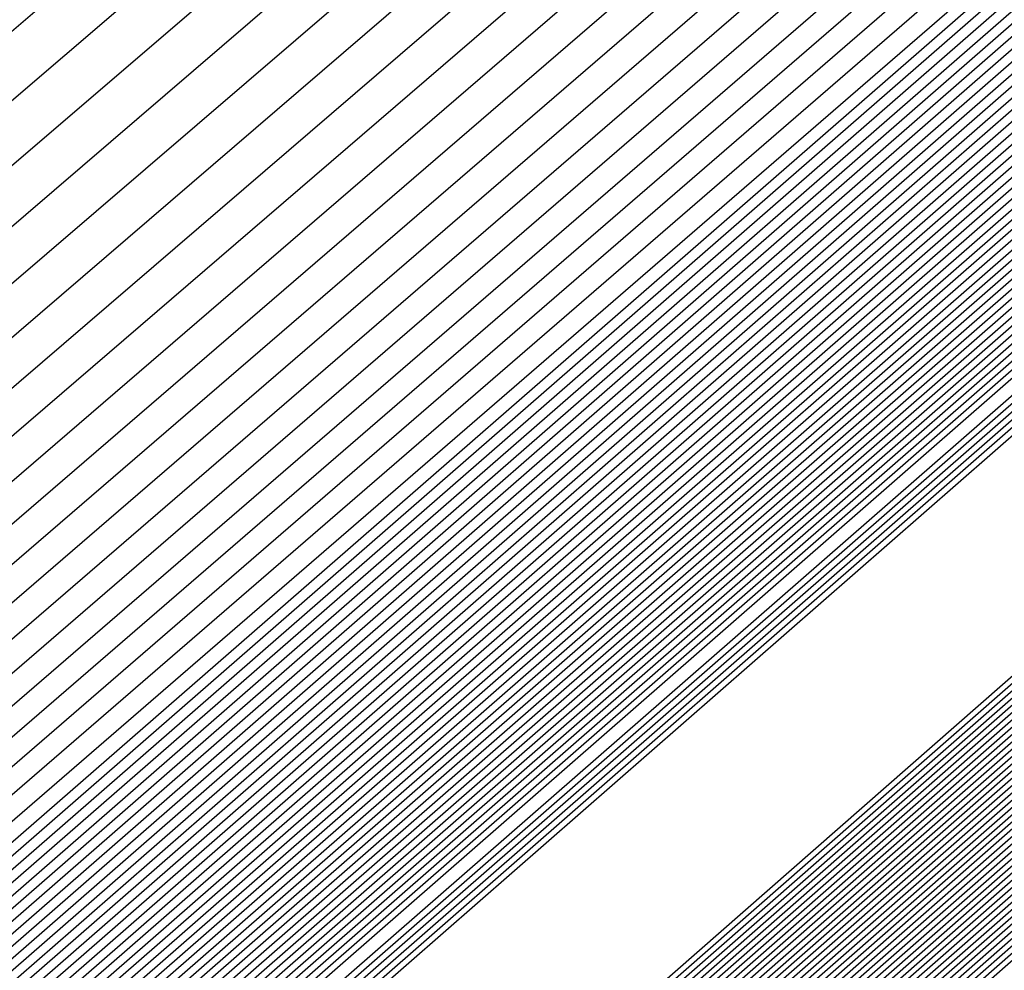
# Model space of a CAD drawing. Extents: x 3249832 to 3255657, y 13789405 to 13793316.
# Tile 906 of 1056: x 3253210.991 to 3253211.124, y 13791259.866 to 13791259.994. Entities that reach past the tile are written whole.
import ezdxf

# ---------------------------------------------------------------- set-up
doc = ezdxf.new("R2010")
doc.units = 0
doc.header["$LTSCALE"] = 100
doc.header["$MEASUREMENT"] = 0
for name, color, linetype in [('GRATIO_03231_CON', 1, 'CONTINUOUS'), ('GRATIO_0323_ICON', 1, 'CONTINUOUS'), ('TARGETS_EAST', 7, 'CONTINUOUS')]:
    doc.layers.add(name, color=color, linetype=linetype)

# ---------------------------------------------------------------- blocks, each defined once
blk = doc.blocks.new('Gratio_032316_contours')
at = {"layer": 'GRATIO_03231_CON', "color": 1, "linetype": 'Continuous', "flags": 128}
for points in [[(3253179.55027, 13791232.39503), (3253186.87441, 13791238.77001), (3253201.4775, 13791251.51898), (3253219.20823, 13791267.00714), (3253234.45763, 13791280.32933), (3253243.00028, 13791287.79153), (3253246.14511, 13791290.5444), (3253246.5846, 13791290.94974), (3253247.02187, 13791291.379), (3253250.20254, 13791294.24212), (3253258.88285, 13791301.95866), (3253274.44262, 13791315.73867), (3253292.7559, 13791331.95413), (3253308.32028, 13791345.76753)], [(3253180.16544, 13791232.93802), (3253187.28488, 13791239.13155), (3253201.72516, 13791251.73678), (3253219.33902, 13791267.12228), (3253234.51314, 13791280.37862), (3253243.01644, 13791287.80647), (3253246.14668, 13791290.54676), (3253246.58389, 13791290.95054), (3253247.01645, 13791291.37639), (3253250.16633, 13791294.21318), (3253258.7639, 13791301.85732), (3253274.17605, 13791315.50724), (3253292.31584, 13791331.56933), (3253307.73285, 13791345.25198)], [(3253180.78061, 13791233.481), (3253187.69534, 13791239.49309), (3253201.97282, 13791251.95458), (3253219.46981, 13791267.23741), (3253234.56866, 13791280.42791), (3253243.03259, 13791287.8214), (3253246.14825, 13791290.54912), (3253246.58317, 13791290.95133), (3253247.01103, 13791291.37378), (3253250.13013, 13791294.18424), (3253258.64495, 13791301.75599), (3253273.90947, 13791315.27582), (3253291.87577, 13791331.18453), (3253307.14542, 13791344.73643)], [(3253181.39578, 13791234.02399), (3253188.1058, 13791239.85463), (3253202.22048, 13791252.17237), (3253219.6006, 13791267.35254), (3253234.62418, 13791280.4772), (3253243.04874, 13791287.83633), (3253246.14982, 13791290.55149), (3253246.58246, 13791290.95213), (3253247.00561, 13791291.37117), (3253250.09393, 13791294.15529), (3253258.526, 13791301.65465), (3253273.6429, 13791315.0444), (3253291.4357, 13791330.79973), (3253306.55799, 13791344.22088)], [(3253182.62612, 13791235.10996), (3253188.92672, 13791240.5777), (3253202.71581, 13791252.60797), (3253219.86218, 13791267.58281), (3253234.73522, 13791280.57579), (3253243.08105, 13791287.8662), (3253246.15297, 13791290.55621), (3253246.58103, 13791290.95372), (3253246.99477, 13791291.36594), (3253250.02153, 13791294.09741), (3253258.2881, 13791301.45198), (3253273.10975, 13791314.58156), (3253290.55557, 13791330.03014), (3253305.38313, 13791343.18978)], [(3253183.24129, 13791235.65295), (3253189.33718, 13791240.93924), (3253202.96347, 13791252.82577), (3253219.99297, 13791267.69794), (3253234.79073, 13791280.62508), (3253243.0972, 13791287.88113), (3253246.15454, 13791290.55858), (3253246.58032, 13791290.95452), (3253246.98935, 13791291.36333), (3253249.98532, 13791294.06847), (3253258.16915, 13791301.35065), (3253272.84317, 13791314.35013), (3253290.11551, 13791329.64534), (3253304.7957, 13791342.67423)], [(3253189.74764, 13791241.30078), (3253203.21113, 13791253.04357), (3253220.12376, 13791267.81308), (3253234.84625, 13791280.67437), (3253243.11336, 13791287.89607), (3253246.15611, 13791290.56094), (3253246.57961, 13791290.95531), (3253246.98393, 13791291.36072), (3253249.94912, 13791294.03953), (3253258.05019, 13791301.24931), (3253272.5766, 13791314.11871), (3253289.67544, 13791329.26055), (3253304.20827, 13791342.15868)], [(3253190.1581, 13791241.66232), (3253203.45879, 13791253.26136), (3253220.25455, 13791267.92821), (3253234.90177, 13791280.72366), (3253243.12951, 13791287.911), (3253246.15768, 13791290.5633), (3253246.57889, 13791290.95611), (3253246.97851, 13791291.35811), (3253249.91292, 13791294.01058), (3253257.93124, 13791301.14798), (3253272.31002, 13791313.88729), (3253289.23538, 13791328.87575), (3253303.62084, 13791341.64313)], [(3253190.97902, 13791242.38539), (3253203.95411, 13791253.69696), (3253220.51613, 13791268.15847), (3253235.01281, 13791280.82224), (3253243.16182, 13791287.94087), (3253246.16082, 13791290.56803), (3253246.57747, 13791290.9577), (3253246.96767, 13791291.35288), (3253249.84051, 13791293.9527), (3253257.69334, 13791300.94531), (3253271.77687, 13791313.42445), (3253288.35525, 13791328.10615), (3253302.44598, 13791340.61203)], [(3253191.38948, 13791242.74693), (3253204.20177, 13791253.91476), (3253220.64692, 13791268.27361), (3253235.06832, 13791280.87154), (3253243.17797, 13791287.9558), (3253246.1624, 13791290.57039), (3253246.57675, 13791290.9585), (3253246.96225, 13791291.35027), (3253249.80431, 13791293.92376), (3253257.57439, 13791300.84397), (3253271.51029, 13791313.19303), (3253287.91518, 13791327.72135), (3253301.85855, 13791340.09648)], [(3253191.79994, 13791243.10847), (3253204.44943, 13791254.13256), (3253220.77772, 13791268.38874), (3253235.12384, 13791280.92083), (3253243.19412, 13791287.97073), (3253246.16397, 13791290.57276), (3253246.57604, 13791290.95929), (3253246.95683, 13791291.34766), (3253249.76811, 13791293.89481), (3253257.45544, 13791300.74264), (3253271.24372, 13791312.9616), (3253287.47511, 13791327.33655), (3253301.27112, 13791339.58093)], [(3253192.2104, 13791243.47001), (3253204.69709, 13791254.35035), (3253220.90851, 13791268.50387), (3253235.17936, 13791280.97012), (3253243.21028, 13791287.98567), (3253246.16554, 13791290.57512), (3253246.57533, 13791290.96009), (3253246.95142, 13791291.34505), (3253249.73191, 13791293.86587), (3253257.33649, 13791300.6413), (3253270.97714, 13791312.73018), (3253287.03505, 13791326.95176), (3253300.68369, 13791339.06538)], [(3253193.03132, 13791244.19308), (3253205.19242, 13791254.78595), (3253221.17009, 13791268.73414), (3253235.29039, 13791281.0687), (3253243.24258, 13791288.01553), (3253246.16868, 13791290.57985), (3253246.5739, 13791290.96168), (3253246.94058, 13791291.33982), (3253249.6595, 13791293.80799), (3253257.09858, 13791300.43863), (3253270.44399, 13791312.26734), (3253286.15492, 13791326.18216), (3253299.50883, 13791338.03428)], [(3253193.44178, 13791244.55462), (3253205.44008, 13791255.00375), (3253221.30088, 13791268.84927), (3253235.34591, 13791281.11799), (3253243.25874, 13791288.03047), (3253246.17025, 13791290.58221), (3253246.57319, 13791290.96248), (3253246.93516, 13791291.33721), (3253249.6233, 13791293.77904), (3253256.97963, 13791300.3373), (3253270.17741, 13791312.03592), (3253285.71485, 13791325.79737), (3253298.92139, 13791337.51873)], [(3253193.85224, 13791244.91616), (3253205.68774, 13791255.22155), (3253221.43167, 13791268.9644), (3253235.40143, 13791281.16728), (3253243.27489, 13791288.0454), (3253246.17182, 13791290.58457), (3253246.57247, 13791290.96327), (3253246.92974, 13791291.3346), (3253249.5871, 13791293.7501), (3253256.86068, 13791300.23596), (3253269.91084, 13791311.8045), (3253285.27479, 13791325.41257), (3253298.33396, 13791337.00318)], [(3253194.2627, 13791245.2777), (3253205.9354, 13791255.43934), (3253221.56246, 13791269.07954), (3253235.45695, 13791281.21658), (3253243.29104, 13791288.06033), (3253246.17339, 13791290.58694), (3253246.57176, 13791290.96407), (3253246.92432, 13791291.33198), (3253249.55089, 13791293.72116), (3253256.74173, 13791300.13463), (3253269.64426, 13791311.57307), (3253284.83472, 13791325.02777), (3253297.74653, 13791336.48763)], [(3253195.08362, 13791246.00077), (3253206.43072, 13791255.87494), (3253221.82404, 13791269.3098), (3253235.56798, 13791281.31516), (3253243.32335, 13791288.0902), (3253246.17654, 13791290.59166), (3253246.57033, 13791290.96566), (3253246.91348, 13791291.32676), (3253249.47849, 13791293.66327), (3253256.50383, 13791299.93196), (3253269.11111, 13791311.11023), (3253283.95459, 13791324.25817), (3253296.57167, 13791335.45653)], [(3253195.49408, 13791246.36231), (3253206.67838, 13791256.09274), (3253221.95483, 13791269.42494), (3253235.6235, 13791281.36445), (3253243.3395, 13791288.10513), (3253246.17811, 13791290.59402), (3253246.56962, 13791290.96646), (3253246.90806, 13791291.32415), (3253249.44229, 13791293.63433), (3253256.38488, 13791299.83062), (3253268.84454, 13791310.87881), (3253283.51452, 13791323.87338), (3253295.98424, 13791334.94098)], [(3253195.90454, 13791246.72385), (3253206.92604, 13791256.31054), (3253222.08562, 13791269.54007), (3253235.67902, 13791281.41374), (3253243.35566, 13791288.12007), (3253246.17968, 13791290.59639), (3253246.56891, 13791290.96725), (3253246.90264, 13791291.32154), (3253249.40609, 13791293.60539), (3253256.26593, 13791299.72929), (3253268.57796, 13791310.64739), (3253283.07446, 13791323.48858), (3253295.39681, 13791334.42543)], [(3253196.31501, 13791247.08539), (3253207.1737, 13791256.52833), (3253222.21641, 13791269.6552), (3253235.73454, 13791281.46303), (3253243.37181, 13791288.135), (3253246.18125, 13791290.59875), (3253246.56819, 13791290.96805), (3253246.89722, 13791291.31892), (3253249.36988, 13791293.57645), (3253256.14697, 13791299.62795), (3253268.31138, 13791310.41597), (3253282.63439, 13791323.10378), (3253294.80938, 13791333.90988)], [(3253197.13593, 13791247.80846), (3253207.66903, 13791256.96393), (3253222.47799, 13791269.88547), (3253235.84557, 13791281.56162), (3253243.40412, 13791288.16487), (3253246.18439, 13791290.60348), (3253246.56677, 13791290.96964), (3253246.88638, 13791291.3137), (3253249.29748, 13791293.51856), (3253255.90907, 13791299.42528), (3253267.77823, 13791309.95312), (3253281.75426, 13791322.33419), (3253293.63452, 13791332.87878)], [(3253197.54639, 13791248.17), (3253207.91669, 13791257.18173), (3253222.60878, 13791270.0006), (3253235.90109, 13791281.61091), (3253243.42027, 13791288.1798), (3253246.18596, 13791290.60584), (3253246.56605, 13791290.97044), (3253246.88096, 13791291.31109), (3253249.26128, 13791293.48962), (3253255.79012, 13791299.32395), (3253267.51166, 13791309.7217), (3253281.31419, 13791321.94939), (3253293.04709, 13791332.36323), (3253299.24948, 13791337.92415)], [(3253197.95685, 13791248.53154), (3253208.16435, 13791257.39953), (3253222.73957, 13791270.11573), (3253235.95661, 13791281.6602), (3253243.43643, 13791288.19473), (3253246.18754, 13791290.6082), (3253246.56534, 13791290.97123), (3253246.87554, 13791291.30847), (3253249.22507, 13791293.46068), (3253255.67117, 13791299.22261), (3253267.24508, 13791309.49028), (3253280.87413, 13791321.56459), (3253292.45966, 13791331.84768), (3253298.58416, 13791337.33876)], [(3253198.36731, 13791248.89308), (3253208.41201, 13791257.61732), (3253222.87037, 13791270.23087), (3253236.01213, 13791281.70949), (3253243.45258, 13791288.20967), (3253246.18911, 13791290.61057), (3253246.56463, 13791290.97203), (3253246.87012, 13791291.30586), (3253249.18887, 13791293.43173), (3253255.55222, 13791299.12128), (3253266.9785, 13791309.25886), (3253280.43407, 13791321.17979), (3253291.87223, 13791331.33213), (3253297.91884, 13791336.75338)], [(3253199.18823, 13791249.61615), (3253208.90733, 13791258.05292), (3253223.13195, 13791270.46113), (3253236.12316, 13791281.80807), (3253243.48489, 13791288.23953), (3253246.19225, 13791290.61529), (3253246.5632, 13791290.97362), (3253246.85928, 13791291.30064), (3253249.11647, 13791293.37385), (3253255.31432, 13791298.91861), (3253266.44535, 13791308.79601), (3253279.55394, 13791320.4102), (3253290.69737, 13791330.30103), (3253296.5882, 13791335.58261)], [(3253199.59869, 13791249.97769), (3253209.15499, 13791258.27072), (3253223.26274, 13791270.57626), (3253236.17868, 13791281.85736), (3253243.50104, 13791288.25447), (3253246.19382, 13791290.61766), (3253246.56249, 13791290.97442), (3253246.85386, 13791291.29803), (3253249.08026, 13791293.34491), (3253255.19536, 13791298.81727), (3253266.17878, 13791308.56459), (3253279.11387, 13791320.0254), (3253290.10994, 13791329.78548), (3253295.92288, 13791334.99723)], [(3253200.00915, 13791250.33923), (3253209.40265, 13791258.48852), (3253223.39353, 13791270.6914), (3253236.2342, 13791281.90666), (3253243.51719, 13791288.2694), (3253246.19539, 13791290.62002), (3253246.56177, 13791290.97521), (3253246.84844, 13791291.29541), (3253249.04406, 13791293.31596), (3253255.07641, 13791298.71594), (3253265.9122, 13791308.33317), (3253278.6738, 13791319.6406), (3253289.52251, 13791329.26993), (3253295.25756, 13791334.41184)], [(3253200.41961, 13791250.70077), (3253209.65031, 13791258.70631), (3253223.52432, 13791270.80653), (3253236.28972, 13791281.95595), (3253243.53335, 13791288.28434), (3253246.19696, 13791290.62238), (3253246.56106, 13791290.97601), (3253246.84302, 13791291.2928), (3253249.00786, 13791293.28702), (3253254.95746, 13791298.6146), (3253265.64563, 13791308.10175), (3253278.23374, 13791319.25581), (3253288.93508, 13791328.75438), (3253294.59224, 13791333.82646)], [(3253201.24053, 13791251.42384), (3253210.14563, 13791259.14191), (3253223.7859, 13791271.0368), (3253236.40075, 13791282.05453), (3253243.56565, 13791288.3142), (3253246.20011, 13791290.62711), (3253246.55963, 13791290.9776), (3253246.83219, 13791291.28758), (3253248.93546, 13791293.22914), (3253254.71956, 13791298.41193), (3253265.11248, 13791307.63891), (3253277.35361, 13791318.48621), (3253287.76022, 13791327.72328), (3253293.2616, 13791332.65569)], [(3253201.65099, 13791251.78538), (3253210.3933, 13791259.35971), (3253223.91669, 13791271.15193), (3253236.45627, 13791282.10382), (3253243.58181, 13791288.32914), (3253246.20168, 13791290.62947), (3253246.55892, 13791290.9784), (3253246.82677, 13791291.28496), (3253248.89925, 13791293.20019), (3253254.60061, 13791298.3106), (3253264.8459, 13791307.40749), (3253276.91354, 13791318.10141), (3253287.17279, 13791327.20773)], [(3253215.27891, 13791264.12388), (3253208.32754, 13791257.89481), (3253202.31158, 13791252.48555), (3253202.06145, 13791252.14692), (3253210.64096, 13791259.57751), (3253224.04748, 13791271.26706)], [(3253216.27123, 13791264.99994), (3253209.15191, 13791258.62312), (3253202.92675, 13791253.02854), (3253202.47191, 13791252.50846), (3253210.88862, 13791259.7953), (3253224.17827, 13791271.38219)], [(3253218.25586, 13791266.75207), (3253210.80067, 13791260.07975), (3253204.15709, 13791254.11451), (3253203.29283, 13791253.23153), (3253211.38394, 13791260.2309), (3253224.43985, 13791271.61246)], [(3253219.24818, 13791267.62813), (3253211.62504, 13791260.80806), (3253204.77226, 13791254.6575), (3253203.70329, 13791253.59307), (3253211.6316, 13791260.4487), (3253224.57064, 13791271.72759)], [(3253220.24049, 13791268.50419), (3253212.44942, 13791261.53637), (3253205.38743, 13791255.20049), (3253204.11375, 13791253.95461), (3253211.87926, 13791260.6665), (3253224.70143, 13791271.84272)], [(3253221.23281, 13791269.38026), (3253213.2738, 13791262.26468), (3253206.0026, 13791255.74348), (3253204.52421, 13791254.31615), (3253212.12692, 13791260.88429), (3253224.83222, 13791271.95786)], [(3253223.21744, 13791271.13238), (3253214.92255, 13791263.72131), (3253207.23294, 13791256.82945), (3253205.34514, 13791255.03922), (3253212.62225, 13791261.31989), (3253225.0938, 13791272.18812)], [(3253215.74693, 13791264.44962), (3253207.84811, 13791257.37244), (3253205.7556, 13791255.40076), (3253212.86991, 13791261.53769), (3253225.22459, 13791272.30326)], [(3253216.57131, 13791265.17793), (3253208.46329, 13791257.91542), (3253206.16606, 13791255.7623), (3253213.11757, 13791261.75549), (3253225.35538, 13791272.41839)], [(3253217.39568, 13791265.90624), (3253209.07846, 13791258.45841), (3253206.57652, 13791256.12384), (3253213.36523, 13791261.97329), (3253225.48617, 13791272.53352)], [(3253219.04444, 13791267.36287), (3253210.3088, 13791259.54439), (3253207.39744, 13791256.84691), (3253213.86055, 13791262.40888), (3253225.74775, 13791272.76379)], [(3253219.86882, 13791268.09118), (3253210.92397, 13791260.08737), (3253207.8079, 13791257.20845), (3253214.10821, 13791262.62668), (3253225.87854, 13791272.87892)], [(3253220.69319, 13791268.81949), (3253211.53914, 13791260.63036), (3253208.21836, 13791257.56999), (3253214.35587, 13791262.84448), (3253226.00933, 13791272.99405)], [(3253221.51757, 13791269.54781), (3253212.15431, 13791261.17335), (3253208.62882, 13791257.93153), (3253214.60353, 13791263.06227), (3253226.14013, 13791273.10919)], [(3253223.16632, 13791271.00443), (3253213.38465, 13791262.25932), (3253209.44974, 13791258.6546), (3253215.09886, 13791263.49787), (3253226.40171, 13791273.33945)], [(3253223.9907, 13791271.73274), (3253213.99982, 13791262.80231), (3253209.8602, 13791259.01614), (3253215.34652, 13791263.71567), (3253226.5325, 13791273.45458)], [(3253224.81508, 13791272.46105), (3253214.61499, 13791263.3453), (3253210.27066, 13791259.37768), (3253215.59418, 13791263.93347)]]:
    blk.add_lwpolyline(points, dxfattribs=at)
at = {"layer": 'GRATIO_03231_CON', "color": 5, "linetype": 'Continuous', "flags": 128}
for points in [[(3253178.31993, 13791231.30905), (3253186.05349, 13791238.04694), (3253200.98218, 13791251.08338), (3253218.94665, 13791266.77688), (3253234.34659, 13791280.23075), (3253242.96798, 13791287.76167), (3253246.14197, 13791290.53967), (3253246.58603, 13791290.94815), (3253247.02107, 13791291.37394), (3253250.18182, 13791294.2177), (3253258.80647, 13791301.88356), (3253274.26937, 13791315.56557), (3253292.48955, 13791331.61762), (3253308.02221, 13791345.18354)], [(3253177.70476, 13791230.76607), (3253185.64303, 13791237.6854), (3253200.73452, 13791250.86558), (3253218.81586, 13791266.66175), (3253234.29107, 13791280.18146), (3253242.95182, 13791287.74673), (3253246.1404, 13791290.53731), (3253246.58674, 13791290.94735), (3253247.01436, 13791291.36584), (3253250.12102, 13791294.16091), (3253258.59804, 13791301.69555), (3253273.79626, 13791315.14336), (3253291.70456, 13791330.92064), (3253306.97134, 13791344.25434)], [(3253177.08958, 13791230.22308), (3253185.23257, 13791237.32386), (3253200.48686, 13791250.64779), (3253218.68507, 13791266.54661), (3253234.23556, 13791280.13216), (3253242.93567, 13791287.7318), (3253246.13883, 13791290.53495), (3253246.58745, 13791290.94656), (3253247.00766, 13791291.35773), (3253250.06022, 13791294.10413), (3253258.38961, 13791301.50754), (3253273.32314, 13791314.72115), (3253290.91956, 13791330.22366), (3253305.92046, 13791343.32515)], [(3253176.47441, 13791229.68009), (3253184.82211, 13791236.96232), (3253200.23919, 13791250.42999), (3253218.55428, 13791266.43148), (3253234.18004, 13791280.08287), (3253242.91952, 13791287.71687), (3253246.13725, 13791290.53258), (3253246.58817, 13791290.94576), (3253247.00095, 13791291.34963), (3253249.99942, 13791294.04734), (3253258.18118, 13791301.31953), (3253272.85003, 13791314.29894), (3253290.13456, 13791329.52668), (3253304.86958, 13791342.39595)], [(3253175.24407, 13791228.59412), (3253184.00119, 13791236.23925), (3253199.74387, 13791249.99439), (3253218.2927, 13791266.20121), (3253234.069, 13791279.98429), (3253242.88721, 13791287.687), (3253246.13411, 13791290.52786), (3253246.58959, 13791290.94417), (3253246.98754, 13791291.33342), (3253249.87782, 13791293.93376), (3253257.76432, 13791300.94351), (3253271.9038, 13791313.45451), (3253288.56457, 13791328.13272), (3253302.76783, 13791340.53756)], [(3253196.57706, 13791247.03615), (3253203.47105, 13791253.1938), (3253218.75951, 13791266.60126), (3253234.06971, 13791279.98413), (3253242.88772, 13791287.68662), (3253246.13462, 13791290.52731), (3253246.59031, 13791290.94338), (3253246.98083, 13791291.32532), (3253249.81702, 13791293.87697), (3253257.55589, 13791300.7555), (3253271.43068, 13791313.0323), (3253287.77957, 13791327.43574), (3253301.71695, 13791339.60837)], [(3253196.71057, 13791247.15254), (3253203.58621, 13791253.29381), (3253218.83398, 13791266.66558), (3253234.10345, 13791280.01283), (3253242.89801, 13791287.6948), (3253246.13636, 13791290.52784), (3253246.59102, 13791290.94258), (3253246.97413, 13791291.31721), (3253249.75622, 13791293.82018), (3253257.34746, 13791300.56749), (3253270.95757, 13791312.61009), (3253286.99457, 13791326.73875), (3253300.66608, 13791338.67918)], [(3253196.84408, 13791247.26894), (3253203.70137, 13791253.39382), (3253218.90845, 13791266.7299), (3253234.13718, 13791280.04153), (3253242.9083, 13791287.70297), (3253246.13809, 13791290.52836), (3253246.59174, 13791290.94178), (3253246.96742, 13791291.30911), (3253249.69542, 13791293.76339), (3253257.13903, 13791300.37948), (3253270.48445, 13791312.18788), (3253286.20957, 13791326.04177), (3253299.6152, 13791337.74998)], [(3253197.11109, 13791247.50174), (3253203.93169, 13791253.59384), (3253219.0574, 13791266.85855), (3253234.20465, 13791280.09892), (3253242.92888, 13791287.71932), (3253246.14156, 13791290.52941), (3253246.59316, 13791290.94019), (3253246.95401, 13791291.2929), (3253249.57383, 13791293.64981), (3253256.72217, 13791300.00346), (3253269.53822, 13791311.34346), (3253284.63958, 13791324.64781), (3253297.51345, 13791335.89159)], [(3253197.2446, 13791247.61813), (3253204.04685, 13791253.69384), (3253219.13187, 13791266.92287), (3253234.23839, 13791280.12762), (3253242.93918, 13791287.72749), (3253246.1433, 13791290.52994), (3253246.59388, 13791290.9394), (3253246.9473, 13791291.28479), (3253249.51303, 13791293.59302), (3253256.51374, 13791299.81545), (3253269.06511, 13791310.92125), (3253283.85458, 13791323.95083), (3253296.46257, 13791334.9624)], [(3253197.37811, 13791247.73453), (3253204.16201, 13791253.79385), (3253219.20635, 13791266.98719), (3253234.27212, 13791280.15631), (3253242.94947, 13791287.73567), (3253246.14503, 13791290.53046), (3253246.59459, 13791290.9386), (3253246.9406, 13791291.27669), (3253249.45223, 13791293.53623), (3253256.30531, 13791299.62744), (3253268.59199, 13791310.49904), (3253283.06958, 13791323.25385), (3253295.41169, 13791334.0332)], [(3253197.51162, 13791247.85093), (3253204.27717, 13791253.89386), (3253219.28082, 13791267.05151), (3253234.30586, 13791280.18501), (3253242.95976, 13791287.74384), (3253246.14676, 13791290.53099), (3253246.5953, 13791290.9378), (3253246.93389, 13791291.26859), (3253249.39143, 13791293.47944), (3253256.09688, 13791299.43942), (3253268.11888, 13791310.07683), (3253282.28459, 13791322.55687), (3253294.36082, 13791333.10401)], [(3253197.77863, 13791248.08372), (3253204.50749, 13791254.09388), (3253219.42977, 13791267.18016), (3253234.37333, 13791280.2424), (3253242.98034, 13791287.76019), (3253246.15023, 13791290.53204), (3253246.59673, 13791290.93621), (3253246.92048, 13791291.25238), (3253249.26983, 13791293.36586), (3253255.68002, 13791299.0634), (3253267.17265, 13791309.2324), (3253280.71459, 13791321.16291), (3253292.25906, 13791331.24562), (3253298.86322, 13791336.86351)], [(3253197.91214, 13791248.20012), (3253204.62265, 13791254.19388), (3253219.50424, 13791267.24448), (3253234.40706, 13791280.2711), (3253242.99064, 13791287.76837), (3253246.15197, 13791290.53257), (3253246.59744, 13791290.93542), (3253246.91378, 13791291.24427), (3253249.20903, 13791293.30907), (3253255.47159, 13791298.87539), (3253266.69953, 13791308.81019), (3253279.9296, 13791320.46593), (3253291.20819, 13791330.31643), (3253297.66843, 13791335.81202)], [(3253198.04565, 13791248.31651), (3253204.73781, 13791254.29389), (3253219.57872, 13791267.3088), (3253234.4408, 13791280.2998), (3253243.00093, 13791287.77654), (3253246.1537, 13791290.53309), (3253246.59816, 13791290.93462), (3253246.90707, 13791291.23617), (3253249.14823, 13791293.25228), (3253255.26316, 13791298.68738), (3253266.22642, 13791308.38798), (3253279.1446, 13791319.76895), (3253290.15731, 13791329.38723), (3253296.47364, 13791334.76054)], [(3253198.17916, 13791248.43291), (3253204.85297, 13791254.3939), (3253219.65319, 13791267.37312), (3253234.47453, 13791280.32849), (3253243.01122, 13791287.78471), (3253246.15544, 13791290.53362), (3253246.59887, 13791290.93382), (3253246.90036, 13791291.22806), (3253249.08743, 13791293.19549), (3253255.05473, 13791298.49937), (3253265.7533, 13791307.96577), (3253278.3596, 13791319.07197), (3253289.10643, 13791328.45804), (3253295.27885, 13791333.70905)], [(3253198.44617, 13791248.6657), (3253205.08329, 13791254.59392), (3253219.80214, 13791267.50177), (3253234.542, 13791280.38589), (3253243.0318, 13791287.80106), (3253246.15891, 13791290.53467), (3253246.6003, 13791290.93223), (3253246.88695, 13791291.21186), (3253248.96583, 13791293.08191), (3253254.63787, 13791298.12335), (3253264.80707, 13791307.12135), (3253276.7896, 13791317.678), (3253287.00468, 13791326.59965), (3253292.88927, 13791331.60608), (3253295.95133, 13791334.07094)], [(3253198.57968, 13791248.7821), (3253205.19845, 13791254.69392), (3253219.87661, 13791267.56609), (3253234.57574, 13791280.41459), (3253243.04209, 13791287.80924), (3253246.16064, 13791290.53519), (3253246.60101, 13791290.93144), (3253246.88025, 13791291.20375), (3253248.90503, 13791293.02512), (3253254.42944, 13791297.93534), (3253264.33396, 13791306.69914), (3253276.00461, 13791316.98102), (3253285.9538, 13791325.67045), (3253291.69448, 13791330.55459), (3253294.7416, 13791333.01142)], [(3253198.71319, 13791248.8985), (3253205.31361, 13791254.79393), (3253219.95108, 13791267.63041), (3253234.60947, 13791280.44328), (3253243.05239, 13791287.81741), (3253246.16237, 13791290.53572), (3253246.60172, 13791290.93064), (3253246.87354, 13791291.19565), (3253248.84423, 13791292.96834), (3253254.22101, 13791297.74733), (3253263.86084, 13791306.27693), (3253275.21961, 13791316.28404), (3253284.90293, 13791324.74126), (3253290.49969, 13791329.50311), (3253293.53187, 13791331.9519)], [(3253198.8467, 13791249.0149), (3253205.42877, 13791254.89394), (3253220.02556, 13791267.69473), (3253234.64321, 13791280.47198), (3253243.06268, 13791287.82558), (3253246.16411, 13791290.53624), (3253246.60244, 13791290.92984), (3253246.86684, 13791291.18754), (3253248.78343, 13791292.91155), (3253254.01258, 13791297.55932), (3253263.38773, 13791305.85472), (3253274.43461, 13791315.58706), (3253283.85205, 13791323.81207), (3253289.3049, 13791328.45162), (3253292.32214, 13791330.89237), (3253295.39879, 13791333.38715)], [(3253199.11371, 13791249.24769), (3253205.65909, 13791255.09396), (3253220.17451, 13791267.82338), (3253234.71068, 13791280.52937), (3253243.08326, 13791287.84193), (3253246.16758, 13791290.53729), (3253246.60386, 13791290.92825), (3253246.85342, 13791291.17133), (3253248.66183, 13791292.79797), (3253253.59572, 13791297.1833), (3253262.4415, 13791305.01029), (3253272.86462, 13791314.1931), (3253281.7503, 13791321.95368), (3253286.91532, 13791326.34865), (3253289.90268, 13791328.77333), (3253293.18693, 13791331.45768)], [(3253199.24722, 13791249.36409), (3253205.77425, 13791255.19397), (3253220.24898, 13791267.8877), (3253234.74441, 13791280.55807), (3253243.09355, 13791287.85011), (3253246.16931, 13791290.53782), (3253246.60458, 13791290.92746), (3253246.84672, 13791291.16323), (3253248.60103, 13791292.74118), (3253253.38729, 13791296.99529), (3253261.96839, 13791304.58808), (3253272.07962, 13791313.49612), (3253280.69942, 13791321.02448), (3253285.72053, 13791325.29717), (3253288.69295, 13791327.71381), (3253292.081, 13791330.49295), (3253297.61917, 13791335.1971)], [(3253199.38073, 13791249.48048), (3253205.88941, 13791255.29397), (3253220.32345, 13791267.95202), (3253234.77815, 13791280.58677), (3253243.10385, 13791287.85828), (3253246.17105, 13791290.53834), (3253246.60529, 13791290.92666), (3253246.84001, 13791291.15513), (3253248.54023, 13791292.68439), (3253253.17886, 13791296.80728), (3253261.49527, 13791304.16587), (3253271.29462, 13791312.79914), (3253279.64854, 13791320.09529), (3253284.52574, 13791324.24568), (3253287.48322, 13791326.65429), (3253290.97507, 13791329.52822), (3253296.71525, 13791334.41022)], [(3253199.51424, 13791249.59688), (3253206.00457, 13791255.39398), (3253220.39793, 13791268.01634), (3253234.81188, 13791280.61546), (3253243.11414, 13791287.86646), (3253246.17278, 13791290.53887), (3253246.606, 13791290.92586), (3253246.83331, 13791291.14702), (3253248.47943, 13791292.6276), (3253252.97044, 13791296.61927), (3253261.02215, 13791303.74366), (3253270.50962, 13791312.10216), (3253278.59767, 13791319.16609), (3253283.33095, 13791323.1942), (3253286.27349, 13791325.59476), (3253289.86914, 13791328.56348), (3253295.81132, 13791333.62334)], [(3253199.78125, 13791249.82967), (3253206.23489, 13791255.594), (3253220.54687, 13791268.14499), (3253234.87935, 13791280.67286), (3253243.13472, 13791287.8828), (3253246.17625, 13791290.53992), (3253246.60743, 13791290.92427), (3253246.8199, 13791291.13081), (3253248.35784, 13791292.51402), (3253252.55358, 13791296.24325), (3253260.07593, 13791302.89924), (3253268.93963, 13791310.70819), (3253276.49591, 13791317.3077), (3253280.94137, 13791321.09123), (3253283.85403, 13791323.47572), (3253287.65728, 13791326.63402), (3253294.00347, 13791332.04958)], [(3253199.91476, 13791249.94607), (3253206.35005, 13791255.69401), (3253220.62135, 13791268.20931), (3253234.91309, 13791280.70156), (3253243.14501, 13791287.89098), (3253246.17798, 13791290.54045), (3253246.60814, 13791290.92348), (3253246.81319, 13791291.12271), (3253248.29704, 13791292.45723), (3253252.34515, 13791296.05524), (3253259.60281, 13791302.47703), (3253268.15463, 13791310.01121), (3253275.44504, 13791316.37851), (3253279.74658, 13791320.03974), (3253282.6443, 13791322.4162), (3253286.55135, 13791325.66929), (3253293.09954, 13791331.2627), (3253300.79521, 13791337.86923)], [(3253200.04827, 13791250.06247), (3253206.46521, 13791255.79401), (3253220.69582, 13791268.27363), (3253234.94682, 13791280.73025), (3253243.15531, 13791287.89915), (3253246.17972, 13791290.54097), (3253246.60886, 13791290.92268), (3253246.80649, 13791291.1146), (3253248.23624, 13791292.40044), (3253252.13672, 13791295.86723), (3253259.1297, 13791302.05482), (3253267.36963, 13791309.31423), (3253274.39416, 13791315.44932), (3253278.55179, 13791318.98826), (3253281.43456, 13791321.35667), (3253285.44542, 13791324.70455), (3253292.19561, 13791330.47582), (3253300.12972, 13791337.29016)], [(3253200.18178, 13791250.17887), (3253206.58037, 13791255.89402), (3253220.77029, 13791268.33795), (3253234.98056, 13791280.75895), (3253243.1656, 13791287.90733), (3253246.18145, 13791290.5415), (3253246.60957, 13791290.92188), (3253246.79978, 13791291.1065), (3253248.17544, 13791292.34365), (3253251.92829, 13791295.67922), (3253258.65658, 13791301.63261), (3253266.58464, 13791308.61725), (3253273.34328, 13791314.52012), (3253277.357, 13791317.93677), (3253280.22483, 13791320.29715), (3253284.33949, 13791323.73982), (3253291.29169, 13791329.68894), (3253299.46423, 13791336.71108)], [(3253200.44879, 13791250.41166), (3253206.81069, 13791256.09404), (3253220.91924, 13791268.4666), (3253235.04803, 13791280.81634), (3253243.18618, 13791287.92368), (3253246.18492, 13791290.54255), (3253246.611, 13791290.92029), (3253246.78637, 13791291.09029), (3253248.05384, 13791292.23007), (3253251.51143, 13791295.3032), (3253257.71035, 13791300.78818), (3253265.01464, 13791307.22329), (3253271.24153, 13791312.66173), (3253274.96742, 13791315.8338), (3253277.80537, 13791318.17811), (3253282.12763, 13791321.81036), (3253289.48383, 13791328.11518), (3253298.13324, 13791335.55292)], [(3253200.5823, 13791250.52806), (3253206.92586, 13791256.19405), (3253220.99372, 13791268.53092), (3253235.08176, 13791280.84504), (3253243.19647, 13791287.93185), (3253246.18666, 13791290.54307), (3253246.61171, 13791290.9195), (3253246.77966, 13791291.08219), (3253247.99304, 13791292.17328), (3253251.303, 13791295.11519), (3253257.23724, 13791300.36597), (3253264.22964, 13791306.52631), (3253270.19065, 13791311.73254), (3253273.77263, 13791314.78231), (3253276.59564, 13791317.11859), (3253281.0217, 13791320.84562), (3253288.57991, 13791327.3283), (3253297.46775, 13791334.97385)], [(3253200.71581, 13791250.64445), (3253207.04102, 13791256.29406), (3253221.06819, 13791268.59524), (3253235.1155, 13791280.87374), (3253243.20676, 13791287.94002), (3253246.18839, 13791290.5436), (3253246.61242, 13791290.9187), (3253246.77296, 13791291.07408), (3253247.93224, 13791292.11649), (3253251.09457, 13791294.92718), (3253256.76412, 13791299.94376), (3253263.44465, 13791305.82933), (3253269.13978, 13791310.80334), (3253272.57784, 13791313.73083), (3253275.38591, 13791316.05906), (3253279.91577, 13791319.88089), (3253287.67598, 13791326.54142), (3253296.80226, 13791334.39477)], [(3253200.84932, 13791250.76085), (3253207.15618, 13791256.39406), (3253221.14266, 13791268.65956), (3253235.14923, 13791280.90243), (3253243.21706, 13791287.9482), (3253246.19012, 13791290.54412), (3253246.61314, 13791290.9179), (3253246.76625, 13791291.06598), (3253247.87144, 13791292.0597), (3253250.88614, 13791294.73917), (3253256.29101, 13791299.52155), (3253262.65965, 13791305.13235), (3253268.0889, 13791309.87415), (3253271.38305, 13791312.67934), (3253274.17618, 13791314.99954), (3253278.80984, 13791318.91616), (3253286.77206, 13791325.75454), (3253296.13677, 13791333.81569)], [(3253201.11633, 13791250.99365), (3253207.3865, 13791256.59408), (3253221.29161, 13791268.78821), (3253235.2167, 13791280.95983), (3253243.23764, 13791287.96455), (3253246.19359, 13791290.54517), (3253246.61456, 13791290.91631), (3253246.75284, 13791291.04977), (3253247.74984, 13791291.94612), (3253250.46928, 13791294.36315), (3253255.34478, 13791298.67713), (3253261.08965, 13791303.73839), (3253265.98715, 13791308.01576), (3253268.99347, 13791310.57637), (3253271.75672, 13791312.8805), (3253276.59798, 13791316.9867), (3253284.9642, 13791324.18078), (3253294.80578, 13791332.65754)], [(3253201.24984, 13791251.11004), (3253207.50166, 13791256.69409), (3253221.36608, 13791268.85253), (3253235.25044, 13791280.98852), (3253243.24793, 13791287.97272), (3253246.19533, 13791290.5457), (3253246.61528, 13791290.91552), (3253246.74613, 13791291.04167), (3253247.68904, 13791291.88933), (3253250.26085, 13791294.17514), (3253254.87166, 13791298.25492), (3253260.30466, 13791303.04141), (3253264.93627, 13791307.08657), (3253267.79868, 13791309.52489), (3253270.54699, 13791311.82097), (3253275.49205, 13791316.02196), (3253284.06028, 13791323.3939), (3253294.14029, 13791332.07846)], [(3253201.38335, 13791251.22644), (3253207.61682, 13791256.7941), (3253221.44056, 13791268.91685), (3253235.28417, 13791281.01722), (3253243.25822, 13791287.9809), (3253246.19706, 13791290.54622), (3253246.61599, 13791290.91472), (3253246.73943, 13791291.03356), (3253247.62824, 13791291.83254), (3253250.05242, 13791293.98713), (3253254.39855, 13791297.83271), (3253259.51966, 13791302.34443), (3253263.88539, 13791306.15737), (3253266.60389, 13791308.4734), (3253269.33726, 13791310.76145), (3253274.38613, 13791315.05723), (3253283.15635, 13791322.60702), (3253293.4748, 13791331.49938)], [(3253201.51686, 13791251.34284), (3253207.73198, 13791256.8941), (3253221.51503, 13791268.98117), (3253235.31791, 13791281.04592), (3253243.26852, 13791287.98907), (3253246.1988, 13791290.54675), (3253246.6167, 13791290.91393), (3253246.73272, 13791291.02546), (3253247.56744, 13791291.77576), (3253249.84399, 13791293.79912), (3253253.92543, 13791297.41049), (3253258.73466, 13791301.64744), (3253262.83452, 13791305.22818), (3253265.4091, 13791307.42192), (3253268.12753, 13791309.70193), (3253273.2802, 13791314.0925), (3253282.25242, 13791321.82014), (3253292.80931, 13791330.9203), (3253301.81088, 13791338.63068)], [(3253201.78387, 13791251.57563), (3253207.9623, 13791257.09412), (3253221.66398, 13791269.10982), (3253235.38538, 13791281.10331), (3253243.2891, 13791288.00542), (3253246.20227, 13791290.5478), (3253246.61813, 13791290.91233), (3253246.71931, 13791291.00925), (3253247.44584, 13791291.66218), (3253249.42713, 13791293.4231), (3253252.9792, 13791296.56607), (3253257.16467, 13791300.25348), (3253260.73276, 13791303.36979), (3253263.01952, 13791305.31895), (3253265.70807, 13791307.58288), (3253271.06834, 13791312.16303), (3253280.44457, 13791320.24638), (3253291.47832, 13791329.76215), (3253300.88547, 13791337.82513)]]:
    blk.add_lwpolyline(points, dxfattribs=at)
at = {"layer": 'GRATIO_0323_ICON', "color": 7, "linetype": 'Continuous', "flags": 128}
for points in [[(3253175.85924, 13791229.13711), (3253184.41165, 13791236.60078), (3253199.99153, 13791250.21219), (3253218.42349, 13791266.31635), (3253234.12452, 13791280.03358), (3253242.90336, 13791287.70193), (3253246.13568, 13791290.53022), (3253246.58888, 13791290.94497), (3253246.99424, 13791291.34152), (3253249.93862, 13791293.99055), (3253257.97275, 13791301.13152), (3253272.37691, 13791313.87673), (3253289.34956, 13791328.8297), (3253303.81871, 13791341.46676)], [(3253182.01095, 13791234.56698), (3253188.51626, 13791240.21616), (3253202.46814, 13791252.39017), (3253219.73139, 13791267.46768), (3253234.6797, 13791280.5265), (3253243.0649, 13791287.85127), (3253246.1514, 13791290.55385), (3253246.58175, 13791290.95293), (3253247.00019, 13791291.36856), (3253250.05773, 13791294.12635), (3253258.40705, 13791301.55332), (3253273.37632, 13791314.81298), (3253290.99564, 13791330.41494), (3253305.97056, 13791343.70533)], [(3253196.97758, 13791247.38534), (3253203.81653, 13791253.49383), (3253218.98293, 13791266.79423), (3253234.17092, 13791280.07022), (3253242.91859, 13791287.71115), (3253246.13983, 13791290.52889), (3253246.59245, 13791290.94099), (3253246.96072, 13791291.301), (3253249.63462, 13791293.7066), (3253256.9306, 13791300.19147), (3253270.01134, 13791311.76567), (3253285.42458, 13791325.34479), (3253298.56432, 13791336.82079)], [(3253197.64512, 13791247.96732), (3253204.39233, 13791253.99387), (3253219.3553, 13791267.11584), (3253234.33959, 13791280.21371), (3253242.97005, 13791287.75202), (3253246.1485, 13791290.53152), (3253246.59602, 13791290.93701), (3253246.92719, 13791291.26048), (3253249.33063, 13791293.42265), (3253255.88845, 13791299.25141), (3253267.64576, 13791309.65462), (3253281.49959, 13791321.85989), (3253293.30994, 13791332.17482)], [(3253198.31266, 13791248.54931), (3253204.96813, 13791254.49391), (3253219.72766, 13791267.43745), (3253234.50827, 13791280.35719), (3253243.02151, 13791287.79289), (3253246.15717, 13791290.53414), (3253246.59958, 13791290.93303), (3253246.89366, 13791291.21996), (3253249.02663, 13791293.1387), (3253254.8463, 13791298.31136), (3253265.28019, 13791307.54356), (3253277.5746, 13791318.37498), (3253288.05556, 13791327.52884), (3253294.08406, 13791332.65756)], [(3253190.56856, 13791242.02386), (3253203.70645, 13791253.47916), (3253220.38534, 13791268.04334), (3253234.95729, 13791280.77295), (3253243.14566, 13791287.92593), (3253246.15925, 13791290.56567), (3253246.57818, 13791290.95691), (3253246.97309, 13791291.35549), (3253249.87672, 13791293.98164), (3253257.81229, 13791301.04664), (3253272.04344, 13791313.65587), (3253288.79531, 13791328.49095), (3253303.03341, 13791341.12758)], [(3253198.9802, 13791249.13129), (3253205.54393, 13791254.99395), (3253220.10003, 13791267.75905), (3253234.67694, 13791280.50068), (3253243.07297, 13791287.83376), (3253246.16584, 13791290.53677), (3253246.60315, 13791290.92905), (3253246.86013, 13791291.17944), (3253248.72263, 13791292.85476), (3253253.80415, 13791297.37131), (3253262.91461, 13791305.43251), (3253273.64961, 13791314.89008), (3253282.80117, 13791322.88287), (3253288.11011, 13791327.40014), (3253291.11241, 13791329.83285), (3253294.29286, 13791332.42241)], [(3253199.64774, 13791249.71328), (3253206.11974, 13791255.49399), (3253220.4724, 13791268.08067), (3253234.84562, 13791280.64416), (3253243.12443, 13791287.87463), (3253246.17452, 13791290.53939), (3253246.60672, 13791290.92507), (3253246.8266, 13791291.13892), (3253248.41864, 13791292.57081), (3253252.76201, 13791296.43126), (3253260.54904, 13791303.32145), (3253269.72463, 13791311.40518), (3253277.54679, 13791318.2369), (3253282.13616, 13791322.14271), (3253285.06376, 13791324.53524), (3253288.76321, 13791327.59875), (3253294.90739, 13791332.83646)], [(3253200.31528, 13791250.29526), (3253206.69554, 13791255.99403), (3253220.84477, 13791268.40227), (3253235.01429, 13791280.78765), (3253243.17589, 13791287.9155), (3253246.18319, 13791290.54202), (3253246.61028, 13791290.92109), (3253246.79307, 13791291.0984), (3253248.11464, 13791292.28686), (3253251.71986, 13791295.49121), (3253258.18347, 13791301.21039), (3253265.79964, 13791307.92027), (3253272.29241, 13791313.59093), (3253276.16221, 13791316.88528), (3253279.0151, 13791319.23763), (3253283.23356, 13791322.77509), (3253290.38776, 13791328.90206), (3253298.79874, 13791336.132)], [(3253192.62086, 13791243.83154), (3253204.94475, 13791254.56815), (3253221.0393, 13791268.61901), (3253235.23488, 13791281.01941), (3253243.22643, 13791288.0006), (3253246.16711, 13791290.57748), (3253246.57461, 13791290.96089), (3253246.946, 13791291.34243), (3253249.6957, 13791293.83693), (3253257.21754, 13791300.53997), (3253270.71056, 13791312.49876), (3253286.59498, 13791326.56696), (3253300.09626, 13791338.54983)], [(3253200.98282, 13791250.87725), (3253207.27134, 13791256.49407), (3253221.21714, 13791268.72389), (3253235.18297, 13791280.93113), (3253243.22735, 13791287.95637), (3253246.19186, 13791290.54465), (3253246.61385, 13791290.91711), (3253246.75955, 13791291.05787), (3253247.81064, 13791292.00291), (3253250.67771, 13791294.55116), (3253255.81789, 13791299.09934), (3253261.87465, 13791304.43537), (3253267.03802, 13791308.94496), (3253270.18826, 13791311.62786), (3253272.96645, 13791313.94002), (3253277.70391, 13791317.95143), (3253285.86813, 13791324.96766), (3253295.47128, 13791333.23661)], [(3253201.65036, 13791251.45923), (3253207.84714, 13791256.99411), (3253221.5895, 13791269.04549), (3253235.35164, 13791281.07462), (3253243.27881, 13791287.99724), (3253246.20053, 13791290.54727), (3253246.61742, 13791290.91313), (3253246.72602, 13791291.01735), (3253247.50664, 13791291.71897), (3253249.63556, 13791293.61111), (3253253.45232, 13791296.98828), (3253257.94966, 13791300.95046), (3253261.78364, 13791304.29898), (3253264.21431, 13791306.37043), (3253266.9178, 13791308.64241), (3253272.17427, 13791313.12777), (3253281.3485, 13791321.03326), (3253292.14381, 13791330.34122), (3253301.34818, 13791338.22791)], [(3253194.67316, 13791245.63924), (3253206.18306, 13791255.65714), (3253221.69325, 13791269.19467), (3253235.51247, 13791281.26587), (3253243.3072, 13791288.07527), (3253246.17497, 13791290.5893), (3253246.57105, 13791290.96487), (3253246.9189, 13791291.32937), (3253249.51469, 13791293.69222), (3253256.62278, 13791300.03329), (3253269.37769, 13791311.34165), (3253284.39466, 13791324.64297), (3253297.1591, 13791335.97208)], [(3253196.72547, 13791247.44693), (3253207.42136, 13791256.74613), (3253222.3472, 13791269.77033), (3253235.79006, 13791281.51232), (3253243.38797, 13791288.14993), (3253246.18282, 13791290.60111), (3253246.56748, 13791290.96885), (3253246.8918, 13791291.31631), (3253249.33368, 13791293.5475), (3253256.02802, 13791299.52662), (3253268.04481, 13791310.18454), (3253282.19433, 13791322.71898), (3253294.22195, 13791333.39433)], [(3253198.77777, 13791249.25461), (3253208.65967, 13791257.83512), (3253223.00116, 13791270.346), (3253236.06765, 13791281.75878), (3253243.46873, 13791288.2246), (3253246.19068, 13791290.61293), (3253246.56391, 13791290.97283), (3253246.8647, 13791291.30325), (3253249.15267, 13791293.40279), (3253255.43327, 13791299.01994), (3253266.71193, 13791309.02744), (3253279.994, 13791320.795), (3253291.2848, 13791330.81658), (3253297.25352, 13791336.168)], [(3253200.83007, 13791251.06231), (3253209.89797, 13791258.92411), (3253223.65511, 13791270.92166), (3253236.34523, 13791282.00524), (3253243.5495, 13791288.29927), (3253246.19853, 13791290.62475), (3253246.56034, 13791290.9768), (3253246.83761, 13791291.29019), (3253248.97166, 13791293.25808), (3253254.83851, 13791298.51327), (3253265.37905, 13791307.87033), (3253277.79367, 13791318.87101), (3253288.34765, 13791328.23883), (3253293.92692, 13791333.24107)], [(3253217.26355, 13791265.876), (3253209.97629, 13791259.35143), (3253203.54192, 13791253.57153), (3253202.88237, 13791252.87), (3253211.13628, 13791260.0131), (3253224.30906, 13791271.49733)], [(3253222.22513, 13791270.25632), (3253214.09818, 13791262.993), (3253206.61777, 13791256.28646), (3253204.93468, 13791254.67769), (3253212.37458, 13791261.10209), (3253224.96301, 13791272.07299)], [(3253218.22006, 13791266.63456), (3253209.69363, 13791259.0014), (3253206.98698, 13791256.48538), (3253213.61289, 13791262.19108), (3253225.61696, 13791272.64865)], [(3253222.34195, 13791270.27612), (3253212.76948, 13791261.71633), (3253209.03928, 13791258.29307), (3253214.8512, 13791263.28007), (3253226.27092, 13791273.22432)]]:
    blk.add_lwpolyline(points, dxfattribs=at)

msp = doc.modelspace()

# ---------------------------------------------------------------- block references
at = {"layer": 'TARGETS_EAST'}
msp.add_blockref('Gratio_032316_contours', (0, 0), dxfattribs=at)

doc.saveas('drawing.dxf')
